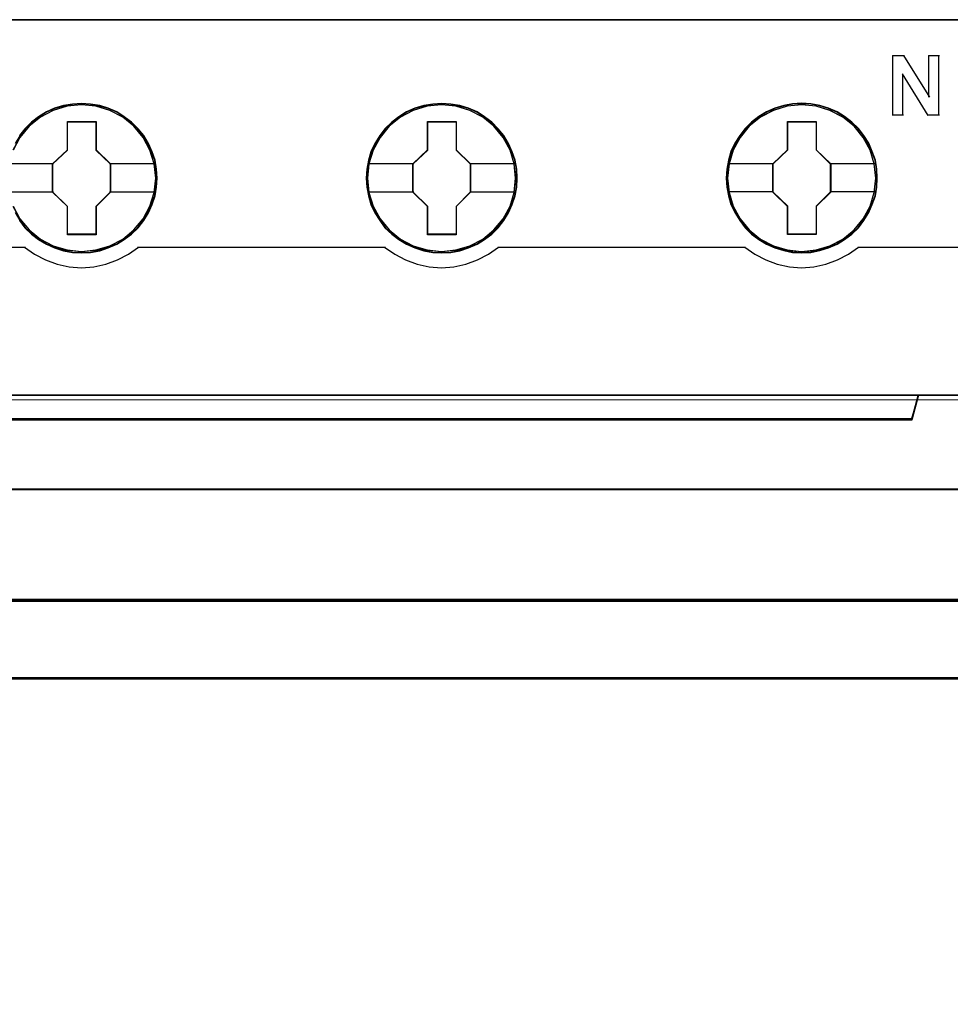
# Model space of a CAD drawing. Header units: millimetres. Extents: x -1290 to 1795, y -4192 to -1311.
# Tile 865 of 1056: x 1458 to 1467, y -2286 to -2276. Entities that reach past the tile are written whole.
import ezdxf

# ---------------------------------------------------------------- set-up
doc = ezdxf.new("R2010")
doc.units = ezdxf.units.MM
doc.layers.add('30', color=7, linetype='Continuous')
doc.layers.add('45', color=7, linetype='Continuous')
doc.layers.add('Aparatura', color=7, linetype='Continuous', lineweight=13)

# ---------------------------------------------------------------- blocks, each defined once
blk = doc.blocks.new('*U296')
at = {"layer": '45', "color": 7}
for points in [[(189.646347, -533.484912), (117.625529, -533.484912), (117.625529, -615.513475), (189.646347, -615.513475), (189.646347, -533.484912)], [(189.624863, -533.506458), (117.647013, -533.506458), (117.647013, -615.493725), (189.624863, -615.493725), (189.624863, -533.506458)], [(166.413421, -541.407564), (166.39103, -540.959742), (166.318259, -540.506392), (166.161523, -540.080685), (165.982396, -539.666036), (165.747292, -539.273501), (165.467406, -538.930724), (165.142738, -538.610062), (164.778886, -538.333629), (164.403839, -538.090368), (163.978412, -537.907922), (163.547388, -537.780763), (163.093973, -537.697833), (162.640557, -537.670189), (162.187142, -537.697833), (161.744922, -537.780763), (161.297104, -537.907922), (160.882873, -538.090368), (160.49663, -538.333629), (160.138376, -538.610062), (159.802513, -538.930724), (159.53942, -539.273501), (159.29312, -539.666036), (159.0972, -540.080685), (158.979648, -540.506392), (158.890085, -540.959742), (158.856498, -541.407564), (158.890085, -541.855386), (158.979648, -542.29215), (159.0972, -542.717857), (159.29312, -543.132506), (159.53942, -543.525041), (159.802513, -543.884404), (160.138376, -544.199538), (160.49663, -544.475971), (160.882873, -544.708175), (161.297104, -544.89062), (161.744922, -545.028837), (162.187142, -545.117295), (162.640557, -545.13941), (163.093973, -545.117295), (163.547388, -545.028837), (163.978412, -544.89062), (164.403839, -544.708175), (164.778886, -544.475971), (165.142738, -544.199538), (165.467406, -543.884404), (165.747292, -543.525041), (165.982396, -543.132506), (166.161523, -542.717857), (166.318259, -542.29215), (166.39103, -541.855386), (166.413421, -541.407564)], [(166.413421, -541.407564), (166.39103, -540.959742), (166.318259, -540.506392), (166.161523, -540.080685), (165.982396, -539.666036), (165.747292, -539.273501), (165.467406, -538.930724), (165.142738, -538.610062), (164.778886, -538.333629), (164.403839, -538.090368), (163.978412, -537.907922), (163.547388, -537.780763), (163.093973, -537.697833), (162.640557, -537.670189), (162.187142, -537.697833), (161.744922, -537.780763), (161.297104, -537.907922), (160.882873, -538.090368), (160.49663, -538.333629), (160.138376, -538.610062), (159.802513, -538.930724), (159.53942, -539.273501), (159.29312, -539.666036), (159.0972, -540.080685), (158.979648, -540.506392), (158.890085, -540.959742), (158.856498, -541.407564), (158.890085, -541.855386), (158.979648, -542.29215), (159.0972, -542.717857), (159.29312, -543.132506), (159.53942, -543.525041), (159.802513, -543.884404), (160.138376, -544.199538), (160.49663, -544.475971), (160.882873, -544.708175), (161.297104, -544.89062), (161.744922, -545.028837), (162.187142, -545.117295), (162.640557, -545.13941), (163.093973, -545.117295), (163.547388, -545.028837), (163.978412, -544.89062), (164.403839, -544.708175), (164.778886, -544.475971), (165.142738, -544.199538), (165.467406, -543.884404), (165.747292, -543.525041), (165.982396, -543.132506), (166.161523, -542.717857), (166.318259, -542.29215), (166.39103, -541.855386), (166.413421, -541.407564)], [(166.391937, -541.407549), (166.369668, -540.962096), (166.297294, -540.511143), (166.141412, -540.087688), (165.963261, -539.675231), (165.729438, -539.284772), (165.451077, -538.943808), (165.128178, -538.624841), (164.766309, -538.34987), (164.393305, -538.107896), (163.970197, -537.926415), (163.541521, -537.799928), (163.090576, -537.717437), (162.639632, -537.68994), (162.188687, -537.717437), (161.748877, -537.799928), (161.303499, -537.926415), (160.891525, -538.107896), (160.507387, -538.34987), (160.151085, -538.624841), (159.817052, -538.943808), (159.555392, -539.284772), (159.310435, -539.675231), (159.115582, -540.087688), (158.998671, -540.511143), (158.909595, -540.962096), (158.876192, -541.407549), (158.909595, -541.853003), (158.998671, -542.287457), (159.115582, -542.710913), (159.310435, -543.123369), (159.555392, -543.513828), (159.817052, -543.871291), (160.151085, -544.184758), (160.507387, -544.459729), (160.891525, -544.690705), (161.303499, -544.872186), (161.748877, -545.009671), (162.188687, -545.097662), (162.639632, -545.11966), (163.090576, -545.097662), (163.541521, -545.009671), (163.970197, -544.872186), (164.393305, -544.690705), (164.766309, -544.459729), (165.128178, -544.184758), (165.451077, -543.871291), (165.729438, -543.513828), (165.963261, -543.123369), (166.141412, -542.710913), (166.297294, -542.287457), (166.369668, -541.853003), (166.391937, -541.407549)], [(184.409674, -541.40128), (184.381685, -540.953351), (184.314512, -540.499892), (184.157776, -540.074083), (183.978649, -539.659334), (183.743545, -539.266704), (183.463659, -538.923845), (183.133393, -538.603106), (182.769542, -538.326606), (182.400092, -538.083287), (181.969068, -537.900797), (181.543641, -537.773607), (181.084628, -537.690657), (180.631212, -537.663007), (180.177797, -537.690657), (179.735577, -537.773607), (179.28776, -537.900797), (178.879126, -538.083287), (178.487286, -538.326606), (178.129031, -538.603106), (177.798766, -538.923845), (177.535673, -539.266704), (177.289373, -539.659334), (177.093453, -540.074083), (176.970303, -540.499892), (176.88074, -540.953351), (176.852751, -541.40128), (176.88074, -541.84921), (176.970303, -542.286079), (177.093453, -542.711888), (177.289373, -543.126637), (177.535673, -543.519267), (177.798766, -543.878716), (178.129031, -544.193925), (178.487286, -544.470425), (178.879126, -544.702684), (179.28776, -544.885174), (179.735577, -545.023424), (180.177797, -545.111904), (180.631212, -545.134024), (181.084628, -545.111904), (181.543641, -545.023424), (181.969068, -544.885174), (182.400092, -544.702684), (182.769542, -544.470425), (183.133393, -544.193925), (183.463659, -543.878716), (183.743545, -543.519267), (183.978649, -543.126637), (184.157776, -542.711888), (184.314512, -542.286079), (184.381685, -541.84921), (184.409674, -541.40128)], [(184.409674, -541.40128), (184.381685, -540.953351), (184.314512, -540.499892), (184.157776, -540.074083), (183.978649, -539.659334), (183.743545, -539.266704), (183.463659, -538.923845), (183.133393, -538.603106), (182.769542, -538.326606), (182.400092, -538.083287), (181.969068, -537.900797), (181.543641, -537.773607), (181.084628, -537.690657), (180.631212, -537.663007), (180.177797, -537.690657), (179.735577, -537.773607), (179.28776, -537.900797), (178.879126, -538.083287), (178.487286, -538.326606), (178.129031, -538.603106), (177.798766, -538.923845), (177.535673, -539.266704), (177.289373, -539.659334), (177.093453, -540.074083), (176.970303, -540.499892), (176.88074, -540.953351), (176.852751, -541.40128), (176.88074, -541.84921), (176.970303, -542.286079), (177.093453, -542.711888), (177.289373, -543.126637), (177.535673, -543.519267), (177.798766, -543.878716), (178.129031, -544.193925), (178.487286, -544.470425), (178.879126, -544.702684), (179.28776, -544.885174), (179.735577, -545.023424), (180.177797, -545.111904), (180.631212, -545.134024), (181.084628, -545.111904), (181.543641, -545.023424), (181.969068, -544.885174), (182.400092, -544.702684), (182.769542, -544.470425), (183.133393, -544.193925), (183.463659, -543.878716), (183.743545, -543.519267), (183.978649, -543.126637), (184.157776, -542.711888), (184.314512, -542.286079), (184.381685, -541.84921), (184.409674, -541.40128)], [(184.38819, -541.402163), (184.36036, -540.95671), (184.29357, -540.505757), (184.137725, -540.082301), (183.959616, -539.669845), (183.725849, -539.279386), (183.447554, -538.938422), (183.119166, -538.619455), (182.757383, -538.344484), (182.390034, -538.102509), (181.961461, -537.921028), (181.538453, -537.794542), (181.08205, -537.71205), (180.631212, -537.684553), (180.180375, -537.71205), (179.74067, -537.794542), (179.295398, -537.921028), (178.889088, -538.102509), (178.499476, -538.344484), (178.143258, -538.619455), (177.814871, -538.938422), (177.553274, -539.279386), (177.308375, -539.669845), (177.113568, -540.082301), (176.991119, -540.505757), (176.902064, -540.95671), (176.874235, -541.402163), (176.902064, -541.847616), (176.991119, -542.282071), (177.113568, -542.705526), (177.308375, -543.117983), (177.553274, -543.508442), (177.814871, -543.865904), (178.143258, -544.179371), (178.499476, -544.454343), (178.889088, -544.685318), (179.295398, -544.866799), (179.74067, -545.004285), (180.180375, -545.092276), (180.631212, -545.114273), (181.08205, -545.092276), (181.538453, -545.004285), (181.961461, -544.866799), (182.390034, -544.685318), (182.757383, -544.454343), (183.119166, -544.179371), (183.447554, -543.865904), (183.725849, -543.508442), (183.959616, -543.117983), (184.137725, -542.705526), (184.29357, -542.282071), (184.36036, -541.847616), (184.38819, -541.402163)], [(143.931476, -538.571523), (145.36675, -538.571523), (145.36675, -539.989623), (146.084386, -540.687594), (146.084386, -542.111233), (145.36675, -542.825822), (145.36675, -544.227303), (143.931476, -544.227303), (143.931476, -542.825822), (143.191236, -542.111233), (143.191236, -540.687594), (143.931476, -539.989623), (143.931476, -538.571523)], [(143.931476, -538.571523), (145.36675, -538.571523), (145.36675, -538.571523), (145.36675, -539.989623), (145.36675, -539.989623), (146.084386, -540.687594), (146.084386, -540.687594), (146.084386, -542.111233), (146.084386, -542.111233), (145.36675, -542.825822), (145.36675, -542.825822), (145.36675, -544.227303), (145.36675, -544.227303), (143.931476, -544.227303), (143.931476, -544.227303), (143.931476, -542.825822), (143.931476, -542.825822), (143.191236, -542.111233), (143.191236, -542.111233), (143.191236, -540.687594), (143.191236, -540.687594), (143.931476, -539.989623), (143.931476, -539.989623), (143.931476, -538.571523), (143.931476, -538.571523)], [(143.940634, -538.591273), (145.35548, -538.591273), (145.35548, -539.999019), (146.062903, -540.691893), (146.062903, -542.105138), (145.35548, -542.814509), (145.35548, -544.205758), (143.940634, -544.205758), (143.940634, -542.814509), (143.21093, -542.105138), (143.21093, -540.691893), (143.940634, -539.999019), (143.940634, -538.591273)], [(161.927449, -538.571523), (163.368373, -538.571523), (163.368373, -539.989623), (164.08601, -540.687594), (164.08601, -542.111233), (163.368373, -542.825822), (163.368373, -544.227303), (161.927449, -544.227303), (161.927449, -542.825822), (161.19286, -542.111233), (161.19286, -540.687594), (161.927449, -539.989623), (161.927449, -538.571523)], [(161.927449, -538.571523), (163.368373, -538.571523), (163.368373, -538.571523), (163.368373, -539.989623), (163.368373, -539.989623), (164.08601, -540.687594), (164.08601, -540.687594), (164.08601, -542.111233), (164.08601, -542.111233), (163.368373, -542.825822), (163.368373, -542.825822), (163.368373, -544.227303), (163.368373, -544.227303), (161.927449, -544.227303), (161.927449, -544.227303), (161.927449, -542.825822), (161.927449, -542.825822), (161.19286, -542.111233), (161.19286, -542.111233), (161.19286, -540.687594), (161.19286, -540.687594), (161.927449, -539.989623), (161.927449, -539.989623), (161.927449, -538.571523), (161.927449, -538.571523)], [(161.938023, -538.591273), (163.357548, -538.591273), (163.357548, -539.999019), (164.064527, -540.691893), (164.064527, -542.105138), (163.357548, -542.814509), (163.357548, -544.205758), (161.938023, -544.205758), (161.938023, -542.814509), (161.214344, -542.105138), (161.214344, -540.691893), (161.938023, -539.999019), (161.938023, -538.591273)], [(179.92444, -538.566137), (181.360602, -538.566137), (181.360602, -539.984236), (182.078683, -540.682207), (182.078683, -542.105846), (181.360602, -542.820436), (181.360602, -544.221917), (179.92444, -544.221917), (179.92444, -542.820436), (179.183742, -542.105846), (179.183742, -540.682207), (179.92444, -539.984236), (179.92444, -538.566137)], [(179.92444, -538.566137), (181.360602, -538.566137), (181.360602, -538.566137), (181.360602, -539.984236), (181.360602, -539.984236), (182.078683, -540.682207), (182.078683, -540.682207), (182.078683, -542.105846), (182.078683, -542.105846), (181.360602, -542.820436), (181.360602, -542.820436), (181.360602, -544.221917), (181.360602, -544.221917), (179.92444, -544.221917), (179.92444, -544.221917), (179.92444, -542.820436), (179.92444, -542.820436), (179.183742, -542.105846), (179.183742, -542.105846), (179.183742, -540.682207), (179.183742, -540.682207), (179.92444, -539.984236), (179.92444, -539.984236), (179.92444, -538.566137), (179.92444, -538.566137)], [(179.93493, -538.585887), (181.349776, -538.585887), (181.349776, -539.993632), (182.057199, -540.686507), (182.057199, -542.099751), (181.349776, -542.809123), (181.349776, -544.200371), (179.93493, -544.200371), (179.93493, -542.809123), (179.205226, -542.099751), (179.205226, -540.686507), (179.93493, -539.993632), (179.93493, -538.585887)], [(186.148976, -553.43511), (121.122419, -553.43511), (120.799457, -552.249534), (117.625529, -552.249534), (117.625529, -566.421303), (118.37168, -566.421303), (118.37168, -565.792672), (118.37168, -565.119927), (118.37168, -561.976771), (120.72707, -561.739656), (123.082459, -561.574227), (125.443416, -561.491512), (127.809942, -561.491512), (130.170899, -561.574227), (132.526288, -561.739656), (134.881677, -561.976771), (134.881677, -565.119927), (134.881677, -565.792672), (134.881677, -566.421303), (135.627829, -566.421303), (188.649141, -566.421303), (188.649141, -552.249534), (186.471937, -552.249534), (186.148976, -553.43511)], [(121.120946, -553.474055), (186.150929, -553.474055), (186.473908, -552.249534), (120.797968, -552.249534), (121.120946, -553.474055)]]:
    blk.add_lwpolyline(points, close=True, dxfattribs=at)
at = {"layer": '45', "color": 139}
for points in [[(189.646347, -533.484912), (117.625529, -533.484912), (117.625529, -615.513475), (189.646347, -615.513475), (189.646347, -533.484912)], [(166.340018, -541.407493), (166.267242, -540.68839), (166.060112, -540.002476), (165.713029, -539.371879), (165.248385, -538.813191), (164.694171, -538.359603), (164.050388, -538.022178), (163.356221, -537.811978), (162.634064, -537.7456), (161.911907, -537.811978), (161.212143, -538.022178), (160.579555, -538.359603), (160.014146, -538.813191), (159.549502, -539.371879), (159.208017, -540.002476), (159.000886, -540.68839), (158.928111, -541.407493), (159.000886, -542.121064), (159.208017, -542.806978), (159.549502, -543.437576), (160.014146, -543.990732), (160.579555, -544.44432), (161.212143, -544.781745), (161.911907, -544.997476), (162.634064, -545.069386), (163.356221, -544.997476), (164.050388, -544.781745), (164.694171, -544.44432), (165.248385, -543.990732), (165.713029, -543.437576), (166.060112, -542.806978), (166.267242, -542.121064), (166.340018, -541.407493)], [(166.334647, -541.402106), (166.261867, -540.683004), (166.054724, -540.002622), (165.713218, -539.366492), (165.254144, -538.813336), (164.688699, -538.359748), (164.050475, -538.022323), (163.350667, -537.806592), (162.628466, -537.740213), (161.906264, -537.806592), (161.217654, -538.022323), (160.573831, -538.359748), (160.013985, -538.813336), (159.554911, -539.366492), (159.213405, -540.002622), (159.000663, -540.683004), (158.933482, -541.402106), (159.000663, -542.115678), (159.213405, -542.807123), (159.554911, -543.432189), (160.013985, -543.990877), (160.573831, -544.444465), (161.217654, -544.78189), (161.906264, -544.992089), (162.628466, -545.064), (163.350667, -544.992089), (164.050475, -544.78189), (164.688699, -544.444465), (165.254144, -543.990877), (165.713218, -543.432189), (166.054724, -542.807123), (166.261867, -542.115678), (166.334647, -541.402106)], [(184.3309, -541.402106), (184.258122, -540.683004), (184.050985, -540.002622), (183.70949, -539.366492), (183.25043, -538.813336), (182.685003, -538.359748), (182.0412, -538.022323), (181.347012, -537.806592), (180.624833, -537.740213), (179.902653, -537.806592), (179.214064, -538.022323), (178.570261, -538.359748), (178.010432, -538.813336), (177.551372, -539.366492), (177.204278, -540.002622), (176.991543, -540.683004), (176.924364, -541.402106), (176.991543, -542.115678), (177.204278, -542.807123), (177.551372, -543.432189), (178.010432, -543.990877), (178.570261, -544.444465), (179.214064, -544.78189), (179.902653, -544.992089), (180.624833, -545.064), (181.347012, -544.992089), (182.0412, -544.78189), (182.685003, -544.444465), (183.25043, -543.990877), (183.70949, -543.432189), (184.050985, -542.807123), (184.258122, -542.115678), (184.3309, -541.402106)], [(184.3309, -541.407493), (184.258122, -540.68839), (184.050985, -540.002476), (183.70949, -539.371879), (183.244832, -538.813191), (182.690601, -538.359603), (182.046798, -538.022178), (181.347012, -537.811978), (180.630431, -537.7456), (179.908252, -537.811978), (179.208466, -538.022178), (178.575859, -538.359603), (178.010432, -538.813191), (177.545774, -539.371879), (177.204278, -540.002476), (176.997142, -540.68839), (176.924364, -541.407493), (176.997142, -542.121064), (177.204278, -542.806978), (177.545774, -543.437576), (178.010432, -543.990732), (178.575859, -544.44432), (179.208466, -544.781745), (179.908252, -544.997476), (180.630431, -545.069386), (181.347012, -544.997476), (182.046798, -544.781745), (182.690601, -544.44432), (183.244832, -543.990732), (183.70949, -543.437576), (184.050985, -542.806978), (184.258122, -542.121064), (184.3309, -541.407493)]]:
    blk.add_lwpolyline(points, close=True, dxfattribs=at)
for points in [[(185.172348, -535.267829), (185.766733, -535.267829)], [(185.172348, -535.267829), (185.172348, -538.278859)], [(185.723765, -535.267829), (187.014583, -537.350593)], [(186.969825, -535.267829), (187.50871, -535.267829)], [(186.969825, -535.267829), (186.969825, -537.350593)], [(187.465742, -535.267829), (187.465742, -538.278859)], [(185.668266, -536.190709), (185.668266, -538.278859)], [(186.946551, -538.278859), (185.668266, -536.190709)], [(141.211764, -542.806978), (141.558847, -543.437576), (142.023491, -543.990732), (142.583302, -544.44432), (143.221488, -544.781745), (143.915654, -544.997476), (144.637811, -545.069386), (145.359968, -544.997476), (146.059733, -544.781745), (146.697918, -544.44432), (147.25773, -543.990732), (147.722374, -543.437576), (148.063859, -542.806978), (148.270989, -542.121064), (148.343765, -541.407493), (148.343765, -541.407493), (148.270989, -540.68839), (148.063859, -540.002476), (147.722374, -539.371879), (147.25773, -538.813191), (146.697918, -538.359603), (146.059733, -538.022178), (145.359968, -537.811978), (144.637811, -537.7456), (143.915654, -537.811978), (143.221488, -538.022178), (142.583302, -538.359603), (142.023491, -538.813191), (141.558847, -539.371879), (141.211764, -540.002476)], [(141.217143, -542.807123), (141.558639, -543.432189), (142.017699, -543.990877), (142.583126, -544.444465), (143.221331, -544.78189), (143.915518, -544.992089), (144.637698, -545.064), (145.354279, -544.992089), (146.054065, -544.78189), (146.697868, -544.444465), (147.257697, -543.990877), (147.716756, -543.432189), (148.058252, -542.807123), (148.265389, -542.115678), (148.343765, -541.402106), (148.343765, -541.402106), (148.265389, -540.683004), (148.058252, -540.002622), (147.716756, -539.366492), (147.257697, -538.813336), (146.697868, -538.359748), (146.054065, -538.022323), (145.354279, -537.806592), (144.637698, -537.740213), (143.915518, -537.806592), (143.221331, -538.022323), (142.583126, -538.359748), (142.017699, -538.813336), (141.558639, -539.366492), (141.217143, -540.002622)], [(185.172348, -538.235767), (185.711233, -538.235767)], [(186.903583, -538.235767), (187.50871, -538.235767)], [(129.445193, -544.843155), (141.832387, -544.843155)], [(141.787629, -544.843155), (142.292424, -545.199379), (142.836481, -545.486657), (143.414191, -545.704988), (144.025553, -545.83139), (144.631307, -545.877355), (145.253888, -545.83139), (145.859642, -545.704988), (146.437352, -545.486657), (146.981409, -545.199379), (147.486204, -544.843155)], [(147.441446, -544.843155), (159.82864, -544.843155)], [(159.785672, -544.843155), (160.290309, -545.199379), (160.834194, -545.486657), (161.411723, -545.704988), (162.017286, -545.83139), (162.628457, -545.877355), (163.245235, -545.83139), (163.845192, -545.704988), (164.433934, -545.486657), (164.97782, -545.199379), (165.482457, -544.843155)], [(165.439489, -544.843155), (177.826683, -544.843155)], [(177.781925, -544.843155), (178.286741, -545.199379), (178.830821, -545.486657), (179.408555, -545.704988), (180.014334, -545.83139), (180.625722, -545.877355), (181.24272, -545.83139), (181.84289, -545.704988), (182.426233, -545.486657), (182.975922, -545.199379), (183.475129, -544.843155)], [(183.430371, -544.843155), (189.646347, -544.843155)], [(117.625529, -552.249534), (189.646347, -552.249534)], [(186.473908, -552.249534), (186.106893, -553.474055)], [(121.120225, -553.430963), (186.151651, -553.430963)], [(189.646347, -566.378211), (134.871639, -566.378211)]]:
    blk.add_lwpolyline(points, dxfattribs=at)
at = {"layer": '45', "color": 7}
for points in [[(141.541377, -543.525041), (141.80447, -543.884404), (142.134735, -544.199538), (142.492989, -544.475971), (142.88483, -544.708175), (143.293463, -544.89062), (143.741281, -545.028837), (144.183501, -545.117295), (144.636916, -545.13941), (145.090332, -545.117295), (145.549345, -545.028837), (145.974771, -544.89062), (146.405796, -544.708175), (146.775245, -544.475971), (147.139097, -544.199538), (147.469363, -543.884404), (147.749249, -543.525041), (147.984353, -543.132506), (148.16348, -542.717857), (148.320216, -542.29215), (148.387389, -541.855386), (148.415377, -541.407564), (148.415377, -541.407564), (148.387389, -540.959742), (148.320216, -540.506392), (148.16348, -540.080685), (147.984353, -539.666036), (147.749249, -539.273501), (147.469363, -538.930724), (147.139097, -538.610062), (146.775245, -538.333629), (146.405796, -538.090368), (145.974771, -537.907922), (145.549345, -537.780763), (145.090332, -537.697833), (144.636916, -537.670189), (144.183501, -537.697833), (143.741281, -537.780763), (143.293463, -537.907922), (142.88483, -538.090368), (142.492989, -538.333629), (142.134735, -538.610062), (141.80447, -538.930724), (141.541377, -539.273501)], [(141.541377, -543.525041), (141.80447, -543.884404), (142.134735, -544.199538), (142.492989, -544.475971), (142.88483, -544.708175), (143.293463, -544.89062), (143.741281, -545.028837), (144.183501, -545.117295), (144.636916, -545.13941), (145.090332, -545.117295), (145.549345, -545.028837), (145.974771, -544.89062), (146.405796, -544.708175), (146.775245, -544.475971), (147.139097, -544.199538), (147.469363, -543.884404), (147.749249, -543.525041), (147.984353, -543.132506), (148.16348, -542.717857), (148.320216, -542.29215), (148.387389, -541.855386), (148.415377, -541.407564), (148.415377, -541.407564), (148.387389, -540.959742), (148.320216, -540.506392), (148.16348, -540.080685), (147.984353, -539.666036), (147.749249, -539.273501), (147.469363, -538.930724), (147.139097, -538.610062), (146.775245, -538.333629), (146.405796, -538.090368), (145.974771, -537.907922), (145.549345, -537.780763), (145.090332, -537.697833), (144.636916, -537.670189), (144.183501, -537.697833), (143.741281, -537.780763), (143.293463, -537.907922), (142.88483, -538.090368), (142.492989, -538.333629), (142.134735, -538.610062), (141.80447, -538.930724), (141.541377, -539.273501)], [(141.314078, -543.123369), (141.558978, -543.513828), (141.820575, -543.871291), (142.148962, -544.184758), (142.505179, -544.459729), (142.894792, -544.690705), (143.301102, -544.872186), (143.746373, -545.009671), (144.186079, -545.097662), (144.636916, -545.11966), (145.087753, -545.097662), (145.544157, -545.009671), (145.967164, -544.872186), (146.395738, -544.690705), (146.763087, -544.459729), (147.12487, -544.184758), (147.453258, -543.871291), (147.731552, -543.513828), (147.96532, -543.123369), (148.143428, -542.710913), (148.299273, -542.287457), (148.366064, -541.853003), (148.393894, -541.407549), (148.393894, -541.407549), (148.366064, -540.962096), (148.299273, -540.511143), (148.143428, -540.087688), (147.96532, -539.675231), (147.731552, -539.284772), (147.453258, -538.943808), (147.12487, -538.624841), (146.763087, -538.34987), (146.395738, -538.107896), (145.967164, -537.926415), (145.544157, -537.799928), (145.087753, -537.717437), (144.636916, -537.68994), (144.186079, -537.717437), (143.746373, -537.799928), (143.301102, -537.926415), (142.894792, -538.107896), (142.505179, -538.34987), (142.148962, -538.624841), (141.820575, -538.943808), (141.558978, -539.284772), (141.314078, -539.675231)], [(140.931858, -540.670446), (143.234204, -540.670446)], [(146.039629, -540.670446), (148.343765, -540.670446)], [(158.928111, -540.670446), (161.237618, -540.670446)], [(164.043043, -540.670446), (166.340018, -540.670446)], [(176.924364, -540.66506), (179.2285, -540.66506)], [(182.033925, -540.66506), (184.338061, -540.66506)], [(140.931858, -542.083493), (143.234204, -542.083493)], [(146.039629, -542.083493), (148.343765, -542.083493)], [(158.928111, -542.083493), (161.237618, -542.083493)], [(164.043043, -542.083493), (166.340018, -542.083493)], [(176.924364, -542.078107), (179.2285, -542.078107)], [(182.033925, -542.078107), (184.338061, -542.078107)]]:
    blk.add_lwpolyline(points, dxfattribs=at)
at = {"layer": '45', "color": 140}
for points in [[(186.148976, -553.43511), (121.122419, -553.43511), (120.799457, -552.249534), (117.625529, -552.249534), (117.625529, -566.421303), (118.37168, -566.421303), (118.37168, -565.792672), (118.37168, -565.119927), (118.37168, -561.976771), (120.72707, -561.739656), (123.082459, -561.574227), (125.443416, -561.491512), (127.809942, -561.491512), (130.170899, -561.574227), (132.526288, -561.739656), (134.881677, -561.976771), (134.881677, -565.119927), (134.881677, -565.792672), (134.881677, -566.421303), (135.627829, -566.421303), (188.649141, -566.421303), (188.649141, -552.249534), (186.471937, -552.249534), (186.148976, -553.43511)], [(186.130732, -553.451405), (121.141875, -553.451405), (120.819101, -552.269284), (117.647013, -552.269284), (117.647013, -566.399757), (118.392732, -566.399757), (118.392732, -565.772958), (118.392732, -565.102173), (118.392732, -561.968177), (120.746755, -561.731753), (123.100779, -561.566805), (125.460367, -561.484332), (127.825521, -561.484332), (130.185109, -561.566805), (132.539133, -561.731753), (134.893157, -561.968177), (134.893157, -565.102173), (134.893157, -565.772958), (134.893157, -566.399757), (135.638876, -566.399757), (188.629448, -566.399757), (188.629448, -552.269284), (186.453506, -552.269284), (186.130732, -553.451405)], [(121.142219, -553.454305), (186.129657, -553.454305), (186.452424, -552.269284), (120.819452, -552.269284), (121.142219, -553.454305)]]:
    blk.add_lwpolyline(points, close=True, dxfattribs=at)
at = {"layer": '45', "color": 59}
blk.add_lwpolyline([(121.120946, -553.474055), (186.150929, -553.474055), (186.473908, -552.249534), (120.797968, -552.249534), (121.120946, -553.474055)], close=True, dxfattribs=at)
blk = doc.blocks.new('*U312')
at = {"layer": '30', "color": 7}
for points in [[(117.158256, -706.874973), (548.842747, -706.874973), (117.158256, -706.874973)], [(548.842747, -706.874973), (117.158256, -706.874973), (117.158256, -709.439856), (117.158256, -710.917451), (117.158256, -712.478684), (548.842747, -712.478684), (548.842747, -710.917451), (548.842747, -709.439856), (548.842747, -706.874973)], [(117.158256, -712.390705), (548.842747, -712.390705), (117.158256, -712.390705)], [(548.842747, -712.390705), (117.158256, -712.390705), (117.158256, -713.905613), (117.158256, -734.976603), (117.158256, -736.491511), (548.842747, -736.491511), (548.842747, -734.976603), (548.842747, -713.905613), (548.842747, -712.390705)]]:
    blk.add_lwpolyline(points, close=True, dxfattribs=at)
at = {"layer": '30', "color": 59}
blk.add_lwpolyline([(548.79978, -706.916269), (117.201224, -706.916269), (117.201224, -709.442527), (117.201224, -710.897871), (117.201224, -712.435593), (548.79978, -712.435593), (548.79978, -710.897871), (548.79978, -709.442527), (548.79978, -706.916269)], close=True, dxfattribs=at)

msp = doc.modelspace()

# ---------------------------------------------------------------- linework, layer by layer
at = {"layer": 'Aparatura', "color": 7, "lineweight": 13}
msp.add_lwpolyline([(1428.3433, -2288.7503), (1428.3433, -2279.7538), (1514.6895, -2279.7538), (1514.6895, -2288.7503)], dxfattribs=at)
msp.add_lwpolyline([(1428.3433, -2279.7538), (1514.6895, -2279.7538), (1514.6895, -2288.7503), (1428.3433, -2288.7503), (1428.3433, -2279.7538)], close=True, dxfattribs=at)

# ---------------------------------------------------------------- block references
at = {"layer": 'Aparatura', "color": 7, "lineweight": 13, "xscale": 0.2, "yscale": 0.2, "zscale": 0.2}
for name, p in [('*U296', (1429.5427, -2169.2591)), ('*U312', (1404.8289, -2139.2723))]:
    msp.add_blockref(name, p, dxfattribs=at)

doc.saveas('drawing.dxf')
